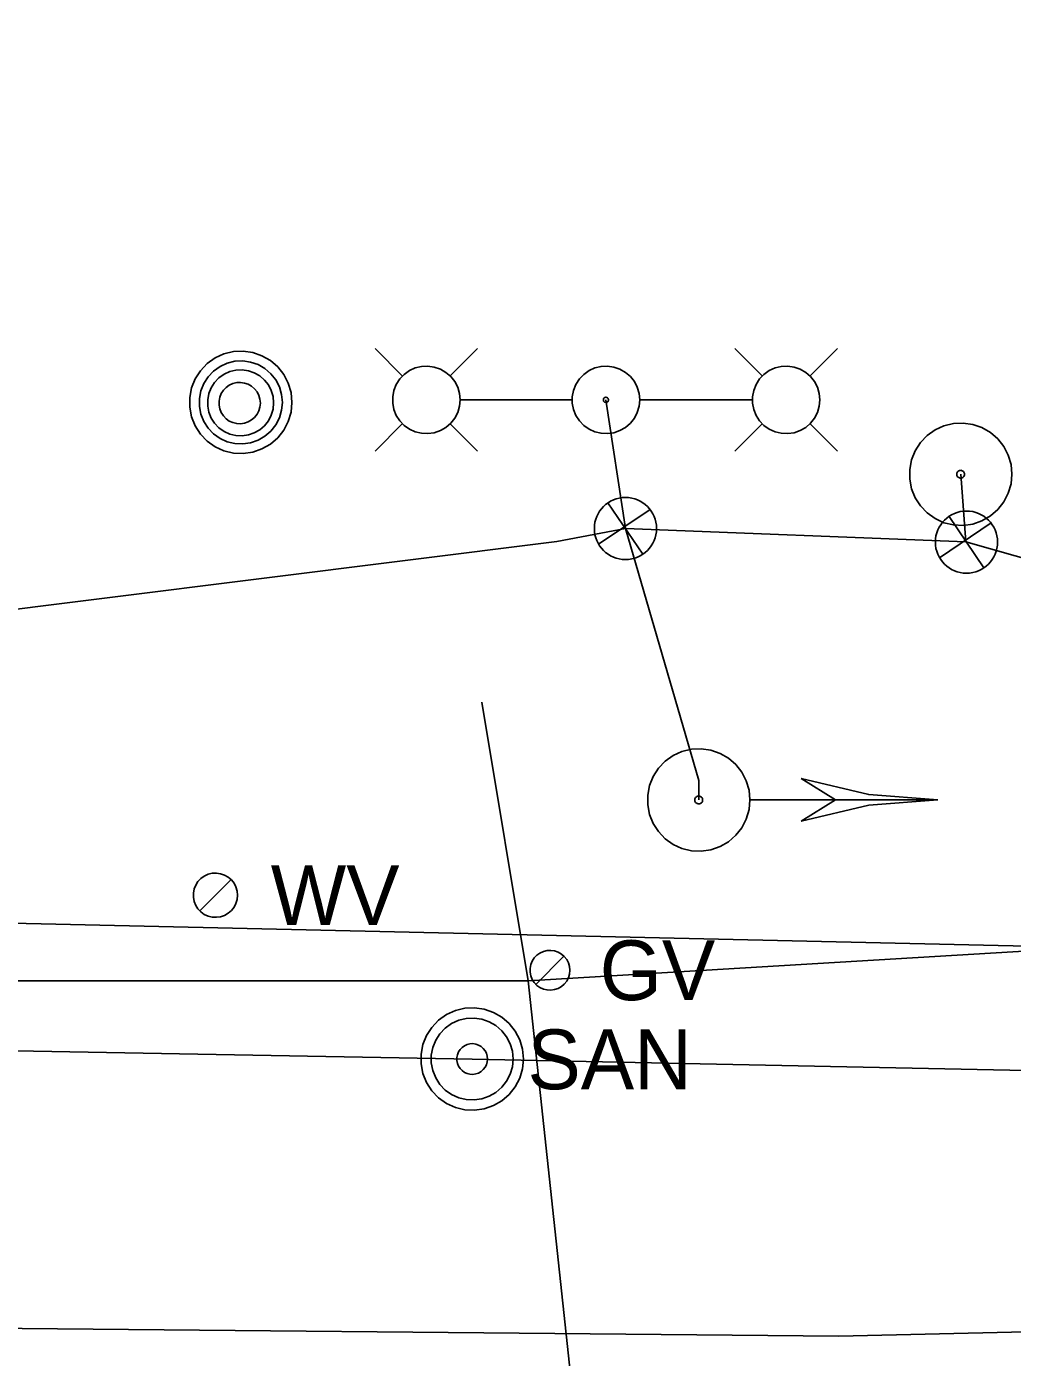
# Model space of a CAD drawing. Extents: x 596028 to 606371, y 330010 to 403088.
# Drawn here: x 605007.1 to 605070.6, y 349950.6 to 350036.3 of the extents above; entities that cross this region are included whole.
import ezdxf

# ---------------------------------------------------------------- set-up
doc = ezdxf.new("R2010")
doc.units = 0
for name, color, linetype in [('E_LTG', 7, 'Continuous'), ('E_LTG_CID', 7, 'Continuous'), ('E_SIG', 7, 'Continuous'), ('E_SIG_Conduit', 7, 'Continuous'), ('E_UTL_G', 7, 'Continuous'), ('E_UTL_G_UG', 7, 'Continuous'), ('E_UTL_MH', 7, 'Continuous'), ('E_UTL_Overhead', 7, 'Continuous'), ('E_UTL_SAN_MH', 7, 'Continuous'), ('E_UTL_SAN_UG', 7, 'Continuous'), ('E_UTL_W', 7, 'Continuous')]:
    doc.layers.add(name, color=color, linetype=linetype)

# ---------------------------------------------------------------- blocks, each defined once
blk = doc.blocks.new('_U352')
at = {"layer": 'E_SIG'}
for p, q in [((0, 6.1), (0, -6.1)), ((-6.09, 0.4), (6.1, 0.4))]:
    blk.add_line(p, q, dxfattribs=at)
blk.add_circle((0, 0.01), 6.1, dxfattribs=at)
blk = doc.blocks.new('_U353')
at = {"layer": 'E_SIG'}
for p, q in [((0, 6.1), (0, -6.1)), ((-6.09, 0.4), (6.1, 0.4))]:
    blk.add_line(p, q, dxfattribs=at)
blk.add_circle((0, 0.01), 6.1, dxfattribs=at)

msp = doc.modelspace()

# ---------------------------------------------------------------- linework, layer by layer
at = {"layer": 'E_LTG'}
for points in [[(605031.334, 350013.805), (605029.558, 350015.583)], [(605034.381, 350013.805), (605036.159, 350015.583)], [(605054.506, 350013.808), (605052.728, 350015.583)], [(605057.553, 350013.808), (605059.329, 350015.583)], [(605035.035, 350012.283), (605034.996, 350012.695), (605034.879, 350013.092), (605034.69, 350013.459), (605034.434, 350013.785), (605034.121, 350014.055), (605033.763, 350014.262), (605033.372, 350014.398), (605032.963, 350014.456), (605032.55, 350014.437), (605032.148, 350014.339), (605031.772, 350014.167), (605031.435, 350013.927), (605031.149, 350013.628), (605030.926, 350013.28), (605030.772, 350012.896), (605030.694, 350012.49), (605030.694, 350012.077), (605030.772, 350011.67), (605030.926, 350011.286), (605031.149, 350010.939), (605031.435, 350010.639), (605031.772, 350010.399), (605032.148, 350010.227), (605032.55, 350010.13), (605032.963, 350010.11), (605033.372, 350010.169), (605033.763, 350010.304), (605034.121, 350010.511), (605034.434, 350010.782), (605034.69, 350011.107), (605034.879, 350011.475), (605034.996, 350011.872), (605035.035, 350012.283)], [(605046.6, 350012.283), (605046.561, 350012.695), (605046.445, 350013.092), (605046.255, 350013.459), (605045.999, 350013.784), (605045.687, 350014.055), (605045.329, 350014.262), (605044.938, 350014.397), (605044.528, 350014.456), (605044.115, 350014.436), (605043.713, 350014.339), (605043.337, 350014.167), (605043, 350013.927), (605042.715, 350013.628), (605042.491, 350013.28), (605042.338, 350012.896), (605042.259, 350012.49), (605042.259, 350012.076), (605042.338, 350011.67), (605042.491, 350011.286), (605042.715, 350010.938), (605043, 350010.639), (605043.337, 350010.399), (605043.713, 350010.227), (605044.115, 350010.13), (605044.528, 350010.11), (605044.938, 350010.169), (605045.329, 350010.304), (605045.687, 350010.511), (605045.999, 350010.782), (605046.255, 350011.107), (605046.445, 350011.474), (605046.561, 350011.871), (605046.6, 350012.283)], [(605058.203, 350012.283), (605058.164, 350012.695), (605058.047, 350013.092), (605057.858, 350013.459), (605057.602, 350013.784), (605057.29, 350014.055), (605056.931, 350014.262), (605056.541, 350014.397), (605056.131, 350014.456), (605055.718, 350014.436), (605055.316, 350014.339), (605054.94, 350014.167), (605054.603, 350013.927), (605054.318, 350013.628), (605054.094, 350013.28), (605053.94, 350012.896), (605053.862, 350012.49), (605053.862, 350012.076), (605053.94, 350011.67), (605054.094, 350011.286), (605054.318, 350010.938), (605054.603, 350010.639), (605054.94, 350010.399), (605055.316, 350010.227), (605055.718, 350010.13), (605056.131, 350010.11), (605056.541, 350010.169), (605056.931, 350010.304), (605057.29, 350010.511), (605057.602, 350010.782), (605057.858, 350011.107), (605058.047, 350011.474), (605058.164, 350011.871), (605058.203, 350012.283)], [(605035.071, 350012.283), (605042.249, 350012.283)], [(605044.591, 350012.283), (605044.588, 350012.314), (605044.579, 350012.345), (605044.565, 350012.373), (605044.545, 350012.398), (605044.521, 350012.419), (605044.494, 350012.434), (605044.464, 350012.445), (605044.433, 350012.449), (605044.401, 350012.448), (605044.37, 350012.44), (605044.342, 350012.427), (605044.316, 350012.409), (605044.294, 350012.386), (605044.277, 350012.359), (605044.265, 350012.33), (605044.259, 350012.299), (605044.259, 350012.267), (605044.265, 350012.236), (605044.277, 350012.207), (605044.294, 350012.18), (605044.316, 350012.157), (605044.342, 350012.139), (605044.37, 350012.126), (605044.401, 350012.118), (605044.433, 350012.117), (605044.464, 350012.121), (605044.494, 350012.132), (605044.521, 350012.147), (605044.545, 350012.168), (605044.565, 350012.193), (605044.579, 350012.221), (605044.588, 350012.251), (605044.591, 350012.283)], [(605053.816, 350012.283), (605046.638, 350012.283)], [(605031.334, 350010.758), (605029.558, 350008.983)], [(605034.381, 350010.758), (605036.159, 350008.983)], [(605054.506, 350010.761), (605052.728, 350008.983)], [(605057.553, 350010.761), (605059.329, 350008.983)]]:
    msp.add_lwpolyline(points, dxfattribs=at)
at = {"layer": 'E_LTG_CID'}
msp.add_lwpolyline([(605045.681, 350004), (605044.425, 350012.283)], dxfattribs=at)
at = {"layer": 'E_SIG'}
for points in [[(605070.57, 350007.494), (605070.51, 350008.119), (605070.333, 350008.721), (605070.046, 350009.279), (605069.658, 350009.772), (605069.184, 350010.183), (605068.641, 350010.496), (605068.048, 350010.701), (605067.427, 350010.791), (605066.8, 350010.761), (605066.19, 350010.613), (605065.62, 350010.352), (605065.109, 350009.988), (605064.676, 350009.534), (605064.337, 350009.007), (605064.103, 350008.424), (605063.985, 350007.808), (605063.985, 350007.181), (605064.103, 350006.565), (605064.337, 350005.982), (605064.676, 350005.455), (605065.109, 350005.001), (605065.62, 350004.637), (605066.19, 350004.376), (605066.8, 350004.228), (605067.427, 350004.198), (605068.048, 350004.288), (605068.641, 350004.493), (605069.184, 350004.806), (605069.658, 350005.217), (605070.046, 350005.71), (605070.333, 350006.268), (605070.51, 350006.87), (605070.57, 350007.494)], [(605067.522, 350007.494), (605067.518, 350007.542), (605067.504, 350007.588), (605067.482, 350007.631), (605067.452, 350007.669), (605067.416, 350007.7), (605067.375, 350007.724), (605067.329, 350007.74), (605067.282, 350007.747), (605067.234, 350007.744), (605067.187, 350007.733), (605067.143, 350007.713), (605067.104, 350007.685), (605067.071, 350007.651), (605067.045, 350007.61), (605067.027, 350007.566), (605067.018, 350007.518), (605067.018, 350007.47), (605067.027, 350007.423), (605067.045, 350007.379), (605067.071, 350007.338), (605067.104, 350007.304), (605067.143, 350007.276), (605067.187, 350007.256), (605067.234, 350007.245), (605067.282, 350007.242), (605067.329, 350007.249), (605067.375, 350007.265), (605067.416, 350007.289), (605067.452, 350007.32), (605067.482, 350007.358), (605067.504, 350007.401), (605067.518, 350007.447), (605067.522, 350007.494)], [(605053.701, 349986.52), (605053.641, 349987.144), (605053.464, 349987.746), (605053.177, 349988.304), (605052.789, 349988.797), (605052.315, 349989.208), (605051.772, 349989.521), (605051.179, 349989.727), (605050.558, 349989.816), (605049.931, 349989.786), (605049.321, 349989.638), (605048.751, 349989.377), (605048.24, 349989.014), (605047.807, 349988.559), (605047.468, 349988.032), (605047.234, 349987.449), (605047.116, 349986.833), (605047.116, 349986.206), (605047.234, 349985.59), (605047.468, 349985.007), (605047.807, 349984.48), (605048.24, 349984.026), (605048.751, 349983.662), (605049.321, 349983.401), (605049.931, 349983.253), (605050.558, 349983.223), (605051.179, 349983.313), (605051.772, 349983.518), (605052.315, 349983.831), (605052.789, 349984.242), (605053.177, 349984.735), (605053.464, 349985.293), (605053.641, 349985.895), (605053.701, 349986.52)], [(605065.801, 349986.52), (605061.347, 349986.865), (605057.001, 349987.895)], [(605059.201, 349986.518), (605057.001, 349987.895)], [(605050.653, 349986.52), (605050.649, 349986.567), (605050.635, 349986.613), (605050.613, 349986.656), (605050.583, 349986.694), (605050.547, 349986.725), (605050.506, 349986.749), (605050.46, 349986.765), (605050.413, 349986.772), (605050.365, 349986.769), (605050.318, 349986.758), (605050.275, 349986.738), (605050.235, 349986.71), (605050.202, 349986.676), (605050.176, 349986.635), (605050.159, 349986.591), (605050.149, 349986.544), (605050.149, 349986.496), (605050.159, 349986.448), (605050.176, 349986.404), (605050.202, 349986.364), (605050.235, 349986.329), (605050.275, 349986.301), (605050.318, 349986.281), (605050.365, 349986.27), (605050.413, 349986.267), (605050.46, 349986.274), (605050.506, 349986.29), (605050.547, 349986.314), (605050.583, 349986.345), (605050.613, 349986.383), (605050.635, 349986.426), (605050.649, 349986.472), (605050.653, 349986.52)], [(605065.8, 349986.518), (605053.759, 349986.518)], [(605065.801, 349986.52), (605061.347, 349986.174), (605057.001, 349985.144)], [(605057.001, 349985.146), (605059.201, 349986.518)]]:
    msp.add_lwpolyline(points, dxfattribs=at)
at = {"layer": 'E_SIG_Conduit'}
for points in [[(605067.591, 350003.139), (605067.269, 350007.495)], [(604992.918, 349997.12), (605041.258, 350003.168), (605045.681, 350004), (605067.591, 350003.139), (605103.155, 349993.057), (605106.987, 349992.725)], [(605050.4, 349986.52), (605050.408, 349987.769), (605045.681, 350004)]]:
    msp.add_lwpolyline(points, dxfattribs=at)
at = {"layer": 'E_UTL_G'}
for points in [[(605042.1, 349975.552), (605042.077, 349975.795), (605042.008, 349976.029), (605041.897, 349976.246), (605041.746, 349976.438), (605041.561, 349976.597), (605041.35, 349976.719), (605041.12, 349976.799), (605040.878, 349976.834), (605040.634, 349976.822), (605040.397, 349976.765), (605040.175, 349976.663), (605039.977, 349976.522), (605039.808, 349976.345), (605039.676, 349976.14), (605039.586, 349975.914), (605039.539, 349975.674), (605039.539, 349975.43), (605039.586, 349975.19), (605039.676, 349974.964), (605039.808, 349974.759), (605039.977, 349974.582), (605040.175, 349974.441), (605040.397, 349974.339), (605040.634, 349974.282), (605040.878, 349974.27), (605041.12, 349974.305), (605041.35, 349974.385), (605041.561, 349974.507), (605041.746, 349974.666), (605041.897, 349974.858), (605042.008, 349975.075), (605042.077, 349975.309), (605042.1, 349975.552)], [(605039.91, 349974.645), (605041.724, 349976.459)]]:
    msp.add_lwpolyline(points, dxfattribs=at)
at = {"layer": 'E_UTL_G_UG'}
for points in [[(605039.424, 349974.865), (605036.439, 349992.811)], [(605039.424, 349974.865), (605114.391, 349979.351)], [(604995.365, 349952.583), (604995.365, 349974.865), (605039.424, 349974.865)], [(605053.605, 349842.936), (605039.424, 349974.865)], [(604797.555, 349955.676), (604807.594, 349955.39), (604836.444, 349954.326), (604859.254, 349954.54), (604937.339, 349952.875), (604995.365, 349952.583), (605059.431, 349951.988), (605132.591, 349953.677), (605169.294, 349952.689)]]:
    msp.add_lwpolyline(points, dxfattribs=at)
at = {"layer": 'E_UTL_MH'}
for points in [[(605024.206, 350012.124), (605024.146, 350012.749), (605023.969, 350013.351), (605023.682, 350013.908), (605023.294, 350014.401), (605022.82, 350014.812), (605022.277, 350015.126), (605021.684, 350015.331), (605021.063, 350015.42), (605020.436, 350015.391), (605019.826, 350015.243), (605019.256, 350014.982), (605018.745, 350014.618), (605018.312, 350014.164), (605017.973, 350013.636), (605017.739, 350013.054), (605017.621, 350012.438), (605017.621, 350011.81), (605017.739, 350011.194), (605017.973, 350010.612), (605018.312, 350010.084), (605018.745, 350009.63), (605019.256, 350009.266), (605019.826, 350009.006), (605020.436, 350008.858), (605021.063, 350008.828), (605021.684, 350008.917), (605022.277, 350009.122), (605022.82, 350009.436), (605023.294, 350009.847), (605023.682, 350010.34), (605023.969, 350010.898), (605024.146, 350011.5), (605024.206, 350012.124)], [(605023.59, 350012.12), (605023.542, 350012.626), (605023.398, 350013.115), (605023.165, 350013.567), (605022.851, 350013.967), (605022.466, 350014.3), (605022.025, 350014.555), (605021.545, 350014.721), (605021.041, 350014.793), (605020.533, 350014.769), (605020.038, 350014.649), (605019.575, 350014.438), (605019.161, 350014.143), (605018.809, 350013.774), (605018.534, 350013.346), (605018.345, 350012.874), (605018.249, 350012.374), (605018.249, 350011.865), (605018.345, 350011.366), (605018.534, 350010.893), (605018.809, 350010.465), (605019.161, 350010.097), (605019.575, 350009.802), (605020.038, 350009.59), (605020.533, 350009.47), (605021.041, 350009.446), (605021.545, 350009.518), (605022.025, 350009.685), (605022.466, 350009.939), (605022.851, 350010.273), (605023.165, 350010.673), (605023.398, 350011.125), (605023.542, 350011.613), (605023.59, 350012.12)], [(605023.027, 350012.091), (605022.989, 350012.494), (605022.875, 350012.882), (605022.689, 350013.242), (605022.439, 350013.56), (605022.133, 350013.825), (605021.783, 350014.028), (605021.4, 350014.16), (605020.999, 350014.218), (605020.595, 350014.199), (605020.202, 350014.103), (605019.834, 350013.935), (605019.504, 350013.7), (605019.225, 350013.407), (605019.006, 350013.067), (605018.855, 350012.691), (605018.779, 350012.294), (605018.779, 350011.889), (605018.855, 350011.491), (605019.006, 350011.116), (605019.225, 350010.775), (605019.504, 350010.482), (605019.834, 350010.247), (605020.202, 350010.079), (605020.595, 350009.984), (605020.999, 350009.964), (605021.4, 350010.022), (605021.783, 350010.154), (605022.133, 350010.357), (605022.439, 350010.622), (605022.689, 350010.94), (605022.875, 350011.3), (605022.989, 350011.688), (605023.027, 350012.091)], [(605022.172, 350012.076), (605022.148, 350012.328), (605022.076, 350012.571), (605021.96, 350012.796), (605021.804, 350012.995), (605021.612, 350013.161), (605021.393, 350013.287), (605021.154, 350013.37), (605020.903, 350013.406), (605020.65, 350013.394), (605020.404, 350013.334), (605020.174, 350013.229), (605019.968, 350013.082), (605019.793, 350012.899), (605019.656, 350012.686), (605019.562, 350012.451), (605019.514, 350012.202), (605019.514, 350011.949), (605019.562, 350011.7), (605019.656, 350011.465), (605019.793, 350011.252), (605019.968, 350011.069), (605020.174, 350010.922), (605020.404, 350010.817), (605020.65, 350010.757), (605020.903, 350010.745), (605021.154, 350010.781), (605021.393, 350010.864), (605021.612, 350010.991), (605021.804, 350011.157), (605021.96, 350011.356), (605022.076, 350011.581), (605022.148, 350011.824), (605022.172, 350012.076)]]:
    msp.add_lwpolyline(points, dxfattribs=at)
at = {"layer": 'E_UTL_Overhead'}
msp.add_lwpolyline([(603181.282, 350035.1), (603329.315, 350032.131), (603487.194, 350051.843), (603697.501, 350053.105), (603794.729, 350045.636), (603986.796, 350030.716), (604135.55, 350019.102), (604355.797, 350001.358), (604456.041, 349993.241), (604557.107, 349986.135), (604654.488, 349982.639), (604747.334, 349981.141), (604855.959, 349980.055), (604969.764, 349979.401), (605156.332, 349975.184)], dxfattribs=at)
at = {"layer": 'E_UTL_SAN_MH'}
for points in [[(605039.11, 349969.837), (605039.051, 349970.461), (605038.874, 349971.063), (605038.586, 349971.621), (605038.199, 349972.114), (605037.724, 349972.525), (605037.181, 349972.839), (605036.588, 349973.044), (605035.967, 349973.133), (605035.341, 349973.103), (605034.731, 349972.955), (605034.16, 349972.695), (605033.649, 349972.331), (605033.216, 349971.877), (605032.877, 349971.349), (605032.644, 349970.767), (605032.525, 349970.151), (605032.525, 349969.523), (605032.644, 349968.907), (605032.877, 349968.325), (605033.216, 349967.797), (605033.649, 349967.343), (605034.16, 349966.979), (605034.731, 349966.718), (605035.341, 349966.57), (605035.967, 349966.541), (605036.588, 349966.63), (605037.181, 349966.835), (605037.724, 349967.149), (605038.199, 349967.56), (605038.586, 349968.053), (605038.874, 349968.61), (605039.051, 349969.212), (605039.11, 349969.837)], [(605038.45, 349969.837), (605038.403, 349970.336), (605038.261, 349970.818), (605038.031, 349971.264), (605037.721, 349971.659), (605037.342, 349971.987), (605036.907, 349972.238), (605036.433, 349972.402), (605035.936, 349972.474), (605035.435, 349972.45), (605034.947, 349972.332), (605034.49, 349972.123), (605034.081, 349971.832), (605033.735, 349971.469), (605033.464, 349971.047), (605033.277, 349970.581), (605033.182, 349970.088), (605033.182, 349969.586), (605033.277, 349969.093), (605033.464, 349968.627), (605033.735, 349968.205), (605034.081, 349967.842), (605034.49, 349967.551), (605034.947, 349967.342), (605035.435, 349967.224), (605035.936, 349967.2), (605036.433, 349967.271), (605036.907, 349967.435), (605037.342, 349967.686), (605037.721, 349968.015), (605038.031, 349968.41), (605038.261, 349968.856), (605038.403, 349969.337), (605038.45, 349969.837)], [(605036.8, 349969.837), (605036.782, 349970.024), (605036.729, 349970.205), (605036.643, 349970.372), (605036.527, 349970.52), (605036.384, 349970.643), (605036.221, 349970.737), (605036.044, 349970.799), (605035.857, 349970.826), (605035.669, 349970.817), (605035.486, 349970.772), (605035.315, 349970.694), (605035.162, 349970.585), (605035.032, 349970.449), (605034.93, 349970.29), (605034.86, 349970.116), (605034.825, 349969.931), (605034.825, 349969.743), (605034.86, 349969.558), (605034.93, 349969.383), (605035.032, 349969.225), (605035.162, 349969.089), (605035.315, 349968.979), (605035.486, 349968.901), (605035.669, 349968.857), (605035.857, 349968.848), (605036.044, 349968.875), (605036.221, 349968.936), (605036.384, 349969.03), (605036.527, 349969.154), (605036.643, 349969.302), (605036.729, 349969.469), (605036.782, 349969.649), (605036.8, 349969.837)]]:
    msp.add_lwpolyline(points, dxfattribs=at)
at = {"layer": 'E_UTL_SAN_UG'}
for p, q in [((604737.683, 349975.246), (605035.81, 349969.837)), ((605035.81, 349969.837), (605091.219, 349968.705))]:
    msp.add_line(p, q, dxfattribs=at)
at = {"layer": 'E_UTL_W'}
for points in [[(605020.703, 349980.386), (605020.677, 349980.656), (605020.601, 349980.916), (605020.477, 349981.157), (605020.309, 349981.37), (605020.104, 349981.548), (605019.869, 349981.683), (605019.613, 349981.772), (605019.345, 349981.81), (605019.074, 349981.798), (605018.811, 349981.734), (605018.564, 349981.621), (605018.343, 349981.464), (605018.156, 349981.268), (605018.01, 349981.04), (605017.909, 349980.788), (605017.858, 349980.522), (605017.858, 349980.251), (605017.909, 349979.984), (605018.01, 349979.733), (605018.156, 349979.505), (605018.343, 349979.309), (605018.564, 349979.151), (605018.811, 349979.039), (605019.074, 349978.975), (605019.345, 349978.962), (605019.613, 349979), (605019.869, 349979.089), (605020.104, 349979.225), (605020.309, 349979.402), (605020.477, 349979.615), (605020.601, 349979.856), (605020.677, 349980.116), (605020.703, 349980.386)], [(605018.269, 349979.378), (605020.285, 349981.394)]]:
    msp.add_lwpolyline(points, dxfattribs=at)

# ---------------------------------------------------------------- block references
at = {"layer": 'E_SIG_Conduit', "xscale": 0.32808333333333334, "yscale": 0.3280833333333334, "rotation": 34.193210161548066}
for name, p in [('_U352', (605045.683, 350003.998)), ('_U353', (605067.642, 350003.123))]:
    msp.add_blockref(name, p, dxfattribs=at)

# ---------------------------------------------------------------- texts
at = {"layer": 'E_UTL_G'}
msp.add_text('GV', height=3.85, dxfattribs=at).set_placement((605044.025, 349973.627))
at = {"layer": 'E_UTL_SAN_MH'}
msp.add_text('SAN', height=3.8491, dxfattribs=at).set_placement((605039.374, 349967.891))
at = {"layer": 'E_UTL_W'}
msp.add_text('WV', height=3.85, dxfattribs=at).set_placement((605022.842, 349978.461))

doc.saveas('drawing.dxf')
